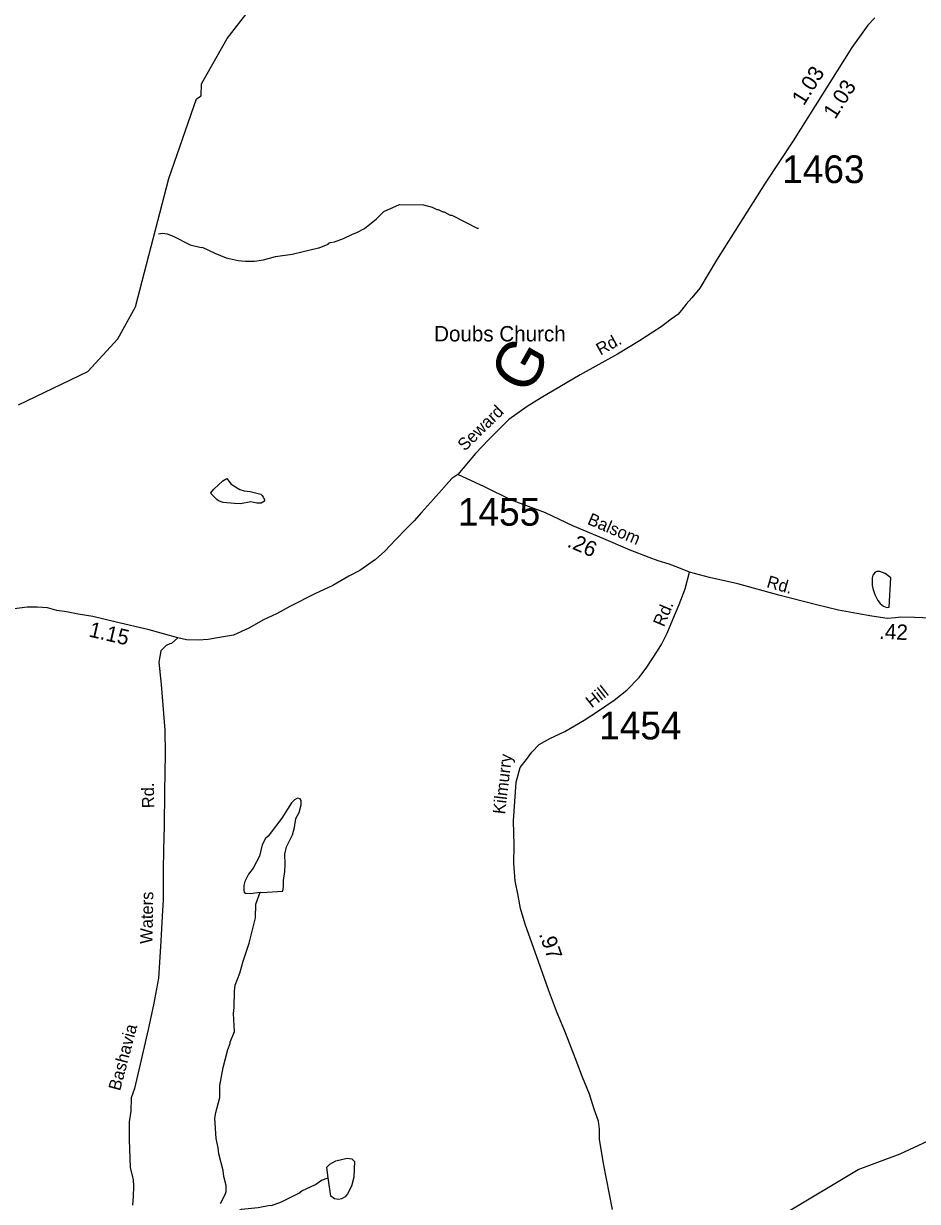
# Model space of a CAD drawing. Extents: x 1551653 to 1702041, y 811336 to 920032.
# Drawn here: x 1584973 to 1589737, y 881998 to 888272 of the extents above; entities that cross this region are included whole.
import ezdxf

# ---------------------------------------------------------------- set-up
doc = ezdxf.new("R2010")
doc.units = 0
for name, color, linetype in [('Old_Level_10', 7, 'Continuous'), ('Old_Level_11', 7, 'Continuous'), ('Old_Level_17', 7, 'Continuous'), ('Old_Level_22', 7, 'Continuous'), ('Old_Level_32', 7, 'Continuous'), ('Old_Level_35', 7, 'Continuous'), ('Old_Level_59', 7, 'Continuous'), ('Old_Level_62', 7, 'Continuous'), ('Old_Level_8', 7, 'Continuous')]:
    doc.layers.add(name, color=color, linetype=linetype)

msp = doc.modelspace()

# ---------------------------------------------------------------- linework, layer by layer
at = {"layer": 'Old_Level_32'}
for points in [[(1589509.302, 888301.986), (1589472.798, 888263.025), (1589387.623, 888143.707), (1589074.318, 887647.41), (1588925.017, 887421.511), (1588666.68, 887010.862), (1588576.685, 886862.904), (1588533.689, 886811.276), (1588505.024, 886776.858), (1588479.226, 886745.308), (1588459.161, 886722.363), (1588424.764, 886696.549), (1588370.301, 886656.394), (1588327.305, 886627.712), (1588255.645, 886581.821), (1588138.12, 886510.116), (1587939.077, 886401.436), (1587731.087, 886277.792), (1587656.559, 886231.902), (1587559.101, 886163.065), (1587521.837, 886125.778), (1587450.176, 886054.073), (1587381.381, 885982.369), (1587286.789, 885870.509)], [(1587286.789, 885870.509), (1587255.259, 885849.285), (1587157.91, 885738.747), (1587093.695, 885667.077), (1587054.177, 885622.592), (1587014.659, 885583.051), (1586955.383, 885521.266), (1586898.576, 885461.953), (1586849.179, 885417.469), (1586765.205, 885358.156), (1586705.928, 885328.5), (1586621.953, 885279.072), (1586525.629, 885234.587), (1586392.257, 885167.861), (1586320.631, 885128.319), (1586251.475, 885096.191), (1586173.127, 885052.331), (1586091.599, 885015.081), (1586007.199, 885000.379), (1585956.693, 884990.753), (1585904.594, 884987.652), (1585841.48, 884989.923), (1585794.23, 884999.832), (1585642.83, 885041.931), (1585459.129, 885084.631), (1585341.731, 885114.431), (1585263.93, 885125.432), (1585201.929, 885138.529), (1585150.029, 885145.13), (1585101.018, 885160.446), (1585046.681, 885162.918), (1584992.345, 885162.918), (1584910.839, 885153.033)], [(1588522.223, 885350.22), (1588464.894, 885373.165), (1588413.298, 885393.243), (1588355.97, 885410.452), (1588307.241, 885427.661), (1588205.925, 885466.952), (1588064.725, 885526.853), (1587899.627, 885597.453), (1587754.525, 885665.452), (1587573.426, 885734.153), (1587430.326, 885804.353), (1587286.789, 885870.509)], [(1588112.129, 881954.464), (1588064.182, 882199.674), (1588042.873, 882330.274), (1588042.873, 882383.581), (1588037.545, 882425.161), (1588013.572, 882489.13), (1587989.599, 882569.089), (1587952.308, 882659.71), (1587912.352, 882763.657), (1587861.742, 882896.924), (1587813.796, 883011.533), (1587771.177, 883126.142), (1587717.903, 883275.399), (1587675.284, 883395.339), (1587645.984, 883475.299), (1587622.01, 883557.924), (1587608.692, 883627.222), (1587592.235, 883705.701), (1587590.258, 883751.208), (1587586.304, 883800.671), (1587588.281, 883895.642), (1587584.326, 884026.226), (1587598.167, 884231.996), (1587619.918, 884309.16), (1587653.533, 884352.687), (1587681.216, 884390.28), (1587720.763, 884431.829), (1587778.105, 884463.487), (1587857.199, 884501.078), (1587960.02, 884562.414), (1588037.137, 884611.878), (1588120.185, 884667.277), (1588187.415, 884720.698), (1588254.309, 884789.283), (1588295.419, 884843.583), (1588351.329, 884930.79), (1588374.351, 884968.634), (1588402.306, 885024.578), (1588433.549, 885098.622), (1588466.554, 885177.339), (1588499.473, 885260.254), (1588522.223, 885350.22)], [(1590739.417, 885054.231), (1590655.52, 885059.329), (1590523.621, 885069.431), (1590341.62, 885081.931), (1590133.621, 885088.929), (1589899.721, 885100.53), (1589721.723, 885108.929), (1589649.305, 885109.292), (1589620.64, 885106.423), (1589574.777, 885103.555), (1589494.517, 885115.028), (1589414.257, 885129.369), (1589316.831, 885147.421), (1589198.701, 885175.26), (1588998.051, 885226.887), (1588780.202, 885287.119), (1588628.281, 885321.538), (1588522.223, 885350.22)]]:
    msp.add_lwpolyline(points, dxfattribs=at)
at = {"layer": 'Old_Level_35'}
msp.add_lwpolyline([(1585794.23, 884999.832), (1585761.829, 884970.232), (1585751.628, 884968.164), (1585732.188, 884959.321), (1585703.911, 884931.023), (1585693.132, 884869.721), (1585705.334, 884751.421), (1585726.098, 884508.675), (1585728.1, 884382.478), (1585723.401, 884181.8), (1585722.902, 883997.565), (1585719.004, 883873.566), (1585716.351, 883758.302), (1585717.111, 883604.895), (1585711.711, 883516.995), (1585704.062, 883384.365), (1585691.69, 883188.048), (1585664.715, 883045.926), (1585636.815, 882914.224), (1585599.885, 882752.668), (1585564.539, 882600.566), (1585546.865, 882549.276), (1585545.099, 882478.532), (1585536.262, 882421.936), (1585536.262, 882328.199), (1585541.587, 882176.789), (1585556.762, 882114.303), (1585558.16, 882078.204), (1585557.493, 882024.688), (1585553.959, 881978.704)], dxfattribs=at)
at = {"layer": 'Old_Level_59'}
for points in [[(1584945.567, 886241.461), (1585314.559, 886417.806), (1585475.525, 886591.793), (1585569.541, 886763.934), (1585746.501, 887446.45), (1585894.549, 887870.19), (1585919.565, 887886.082), (1585920.488, 887951.698), (1586057.565, 888191.917), (1586261.489, 888456.947)], [(1588252.655, 880877.857), (1588480.564, 881067.617), (1588776.556, 881357.736), (1588906.559, 881689.92), (1589026.85, 881931.918), (1589420.528, 882168.783), (1589645.239, 882251.107), (1589867.286, 882354.733)]]:
    msp.add_lwpolyline(points, dxfattribs=at)
at = {"layer": 'Old_Level_62'}
for points in [[(1585691.342, 887151.072), (1585713.693, 887155.789), (1585737.581, 887151.482), (1585769.467, 887139.077), (1585860.92, 887093.863), (1585919.667, 887079.714), (1585924.794, 887081.047), (1585992.358, 887048.239), (1586052.131, 887023.427), (1586115.902, 887010.612), (1586155.887, 887006.1), (1586203.87, 887005.485), (1586251.954, 887012.867), (1586316.238, 887032.04), (1586404.308, 887042.907), (1586544.359, 887078.176), (1586548.767, 887077.049), (1586596.954, 887096.426), (1586599.107, 887102.372), (1586607.105, 887106.268), (1586629.148, 887110.062), (1586677.335, 887127.389), (1586725.625, 887150.765), (1586749.718, 887158.454), (1586790.011, 887179.985), (1586854.602, 887231.145), (1586893.152, 887270.31), (1586975.583, 887307.527), (1587103.536, 887305.887), (1587151.415, 887293.276), (1587175.304, 887280.973), (1587183.301, 887280.87), (1587207.087, 887268.567), (1587215.084, 887268.465), (1587246.867, 887252.06), (1587254.864, 887251.958), (1587390.096, 887182.24), (1587398.093, 887182.138)], [(1586055.309, 885848.274), (1586079.505, 885819.054), (1586125.13, 885790.552), (1586149.018, 885782.247), (1586181.006, 885779.787), (1586236.883, 885765.023), (1586244.777, 885758.974), (1586250.621, 885748.926), (1586256.568, 885736.828), (1586256.465, 885728.831), (1586238.318, 885717.041), (1586216.275, 885717.348), (1586184.39, 885723.705), (1586128.205, 885714.477), (1586096.217, 885714.888), (1586036.342, 885721.654), (1586012.453, 885729.959), (1586002.508, 885736.11), (1585972.878, 885766.458), (1585970.93, 885772.507), (1585987.13, 885792.295), (1586035.727, 885835.663), (1586055.309, 885848.274)], [(1589586.716, 885163.042), (1589596.046, 885319.19), (1589564.161, 885342.565), (1589536.274, 885352.921), (1589520.279, 885353.126), (1589512.18, 885349.332), (1589499.979, 885333.441), (1589495.878, 885319.497), (1589495.366, 885279.512), (1589499.159, 885263.415), (1589510.745, 885231.325), (1589526.431, 885199.132), (1589538.222, 885182.932), (1589556.061, 885168.681), (1589574.003, 885162.53), (1589586.716, 885163.042)], [(1586233.192, 883644.682), (1586243.137, 883642.939), (1586354.685, 883650.833), (1586357.556, 883675.542), (1586357.966, 883707.53), (1586364.528, 883755.41), (1586366.989, 883795.395), (1586365.656, 883847.376), (1586369.962, 883871.367), (1586374.165, 883887.258), (1586406.871, 883950.824), (1586417.431, 883990.707), (1586423.993, 884038.689), (1586442.345, 884070.37), (1586452.803, 884110.252), (1586453.11, 884134.244), (1586447.266, 884142.343), (1586433.323, 884146.547), (1586417.124, 884136.704), (1586400.925, 884120.915), (1586349.969, 884039.612), (1586276.868, 883944.57), (1586262.617, 883930.729), (1586244.265, 883896.998), (1586229.501, 883837.123), (1586196.795, 883773.557), (1586172.394, 883741.876), (1586151.889, 883702.199), (1586147.583, 883680.156), (1586147.275, 883654.217), (1586149.223, 883646.22), (1586155.17, 883640.068), (1586183.159, 883637.71), (1586233.192, 883644.682)], [(1586023.116, 881987.758), (1586047.722, 882035.433), (1586051.926, 882051.427), (1586052.336, 882083.415), (1586040.853, 882131.602), (1586037.265, 882163.59), (1586014.299, 882251.865), (1586010.711, 882283.956), (1585999.33, 882334.091), (1585992.666, 882442.154), (1585996.972, 882472.091), (1586017.99, 882551.857), (1586018.708, 882615.833), (1586035.932, 882711.592), (1586061.051, 882807.352), (1586073.456, 882839.135), (1586073.559, 882847.132), (1586096.217, 882902.906), (1586091.399, 882998.973), (1586095.807, 883030.858), (1586096.832, 883118.826), (1586101.241, 883150.814), (1586125.95, 883214.482), (1586142.764, 883278.254), (1586175.88, 883373.808), (1586209.611, 883509.45), (1586210.431, 883581.423), (1586233.192, 883644.682)], [(1586596.237, 882123.503), (1586595.006, 882136.421), (1586589.47, 882180.507), (1586605.669, 882196.296), (1586637.862, 882213.931), (1586674.054, 882223.466), (1586698.045, 882229.105), (1586722.036, 882224.799), (1586735.877, 882210.65), (1586732.904, 882126.681), (1586720.293, 882078.801), (1586699.788, 882039.124), (1586687.587, 882023.232), (1586667.492, 882011.544), (1586651.396, 882007.751), (1586629.455, 882011.954), (1586609.668, 882026.206), (1586596.237, 882123.503)], [(1586012.351, 881852.834), (1586051.926, 881891.384), (1586076.327, 881923.064), (1586102.574, 881940.801), (1586134.767, 881956.385), (1586222.837, 881965.203), (1586287.736, 881977.711), (1586295.015, 881976.275), (1586347.201, 881995.653), (1586439.782, 882042.405), (1586455.981, 882054.195), (1586528.365, 882089.259), (1586560.66, 882110.892), (1586596.237, 882123.503)]]:
    msp.add_lwpolyline(points, dxfattribs=at)

# ---------------------------------------------------------------- texts
at = {"layer": 'Old_Level_10'}
for s, rotation, p in [('Rd.', 91.2907361, (1585670.034, 884093.311)), ('Waters', 88.9762528, (1585659.582, 883369.875)), ('Bashavia', 75.1306472, (1585486.934, 882583.848))]:
    msp.add_text(s, height=65.6167, rotation=rotation, dxfattribs=at).set_placement(p)
at = {"layer": 'Old_Level_11'}
for s, rotation, p in [('Rd.', 28.9822278, (1588047.421, 886502.961)), ('Seward', 44.4076861, (1587324.605, 885991.17)), ('Balsom', 337.0118972, (1587973.3, 885607.391)), ('Rd.', 344.208225, (1588929.138, 885270.56)), ('Rd.', 67.2252778, (1588385.938, 885054.719)), ('Hill', 38.2072556, (1588001.141, 884623.949)), ('Kilmurry', 83.2292444, (1587538.551, 884058.058))]:
    msp.add_text(s, height=65.6167, rotation=rotation, dxfattribs=at).set_placement(p)
at = {"layer": 'Old_Level_17'}
for s, rotation, p in [('1.03', 57.7364194, (1589131.073, 887830.475)), ('1.03', 57.3708778, (1589298.525, 887758.517)), ('.26', 336.8471833, (1587865.184, 885487.175)), ('1.15', 346.9143167, (1585316.687, 885007.661)), ('.42', 357.298475, (1589531.592, 884995.093)), ('.97', 289.5619083, (1587718.548, 883422.332))]:
    msp.add_text(s, height=82.0208, rotation=rotation, dxfattribs=at).set_placement(p)
at = {"layer": 'Old_Level_22'}
msp.add_text('Doubs Church', height=82.02083, dxfattribs=at).set_placement((1587161.008, 886578.814))
msp.add_text('G', height=246.062, rotation=60.5831167, dxfattribs=at).set_placement((1587661.243, 886285.7))
at = {"layer": 'Old_Level_8'}
for s, p in [('1463', (1589015.816, 887422.235)), ('1455', (1587287.603, 885597.298)), ('1454', (1588040.362, 884458.903))]:
    msp.add_text(s, height=147.6375, dxfattribs=at).set_placement(p)

doc.saveas('drawing.dxf')
